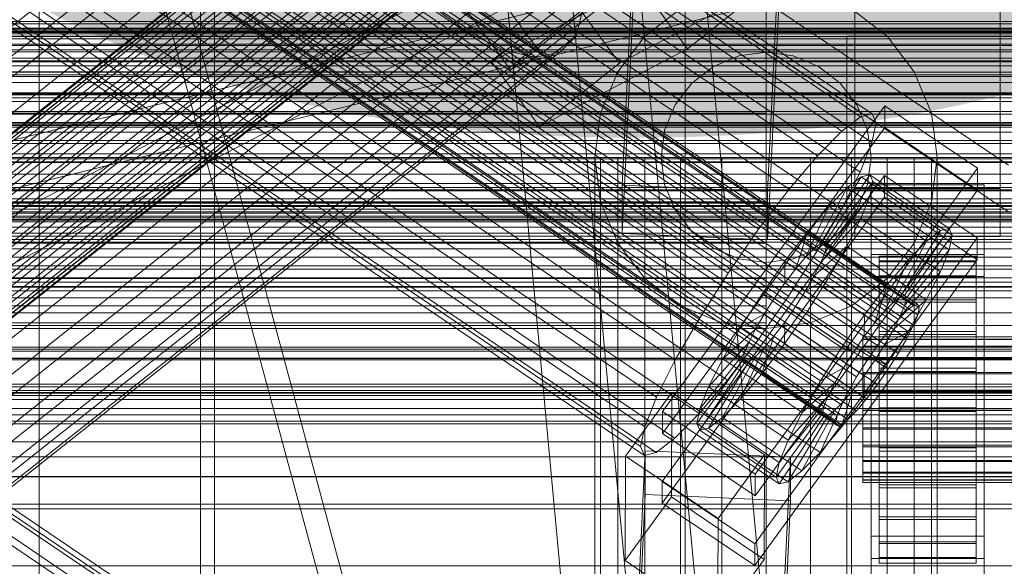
# Model space of a CAD drawing. Header units: millimetres. Extents: x -4738 to 65662, y -68080 to 6847.
# Tile 321 of 656: x -252 to -130, y -33501 to -33433. Entities that reach past the tile are written whole.
import ezdxf

# ---------------------------------------------------------------- set-up
doc = ezdxf.new("R2010")
doc.units = ezdxf.units.MM
for name, color, linetype, lineweight in [('COTAS_O', 1, 'Continuous', 0), ('COTAS_P', 1, 'Continuous', 0), ('frontal_briquetadora', 7, 'Continuous', 0), ('frontal_C01', 7, 'Continuous', 0), ('frontal_C01-mix', 7, 'Continuous', 0), ('frontal_C02', 7, 'Continuous', 0), ('frontal_C03', 7, 'Continuous', 0), ('frontal_C10', 7, 'Continuous', 0), ('frontal_dosificador', 7, 'Continuous', 0), ('frontal_mezcladora', 7, 'Continuous', 0), ('frontal_secador', 7, 'Continuous', 0)]:
    doc.layers.add(name, color=color, linetype=linetype, lineweight=lineweight)
doc.dimstyles.new('R19_100', dxfattribs={"dimtxt": 250, "dimasz": 150, "dimexe": 150, "dimexo": 80, "dimgap": 100, "dimtad": 1, "dimtih": 1, "dimtoh": 1, "dimdsep": 46, "dimcen": 0.09, "dimadec": 0, "dimazin": 0, "dimtfac": 1, "dimtdec": 4, "dimtofl": 0, "dimtmove": 0, "dimatfit": 3, "dimfxl": 1, "dimtolj": 1, "dimtzin": 0, "dimarcsym": 0})

# ---------------------------------------------------------------- blocks, each defined once
blk = doc.blocks.new('DIM_R30_48')
at = {"layer": 'COTAS_O'}
for p, q in [((-1725, -33700), (-1575, -33655)), ((1725, -33700), (1575, -33655)), ((-1725, -34400), (-1725, -33700)), ((-1725, -33700), (1725, -33700)), ((-1725, -33700), (-1575, -33745)), ((1725, -33700), (1575, -33745)), ((1725, -34400), (1725, -33700))]:
    blk.add_line(p, q, dxfattribs=at)
blk.add_text('3450 O', height=250, dxfattribs=at).set_placement((0, -33600))
blk = doc.blocks.new('DIM_R30_49')
at = {"layer": 'COTAS_P'}
for p, q in [((-150, -32300), (550, -32300)), ((550, -32300), (505, -32450)), ((550, -34900), (550, -32300)), ((550, -32300), (595, -32450)), ((550, -34900), (505, -34750)), ((550, -34900), (595, -34750)), ((-150, -34900), (550, -34900))]:
    blk.add_line(p, q, dxfattribs=at)
blk.add_text('2600 P', height=250, rotation=90, dxfattribs=at).set_placement((450, -33600))
blk = doc.blocks.new('DIM_R30_51')
at = {"layer": 'COTAS_O'}
for p, q in [((-650, -33700), (50, -33700)), ((50, -33700), (5, -33850)), ((50, -34900), (50, -33700)), ((50, -33700), (95, -33850)), ((50, -34900), (5, -34750)), ((50, -34900), (95, -34750)), ((-650, -34900), (50, -34900))]:
    blk.add_line(p, q, dxfattribs=at)
blk.add_text('1200 O', height=250, rotation=90, dxfattribs=at).set_placement((-50, -34300))

msp = doc.modelspace()

# ---------------------------------------------------------------- linework, layer by layer
at = {"layer": 'frontal_briquetadora'}
for p, q in [((-170, -33670), (-305, -33170)), ((-167, -33670), (-302, -33170))]:
    msp.add_line(p, q, dxfattribs=at)
at = {"layer": 'frontal_C01'}
for p, q in [((-332.629, -33320.649), (-148.32, -33444.983)), ((-331.181, -33320.299), (-146.872, -33444.634)), ((-330.692, -33321.389), (-146.383, -33445.724)), ((-334.938, -33322.414), (-150.629, -33446.748)), ((-355.53, -33324.113), (-141.731, -33468.342)), ((-355.017, -33323.99), (-141.218, -33468.218)), ((-354.844, -33324.376), (-141.045, -33468.604)), ((-331.197, -33323.844), (-146.887, -33448.179)), ((-357.415, -33325.823), (-143.617, -33470.052)), ((-356.348, -33324.739), (-142.549, -33468.967)), ((-355.022, -33325.246), (-141.224, -33469.474)), ((-337.95, -33325.474), (-153.641, -33449.809)), ((-355.541, -33326.54), (-141.742, -33470.768)), ((-358.659, -33327.293), (-144.861, -33471.521)), ((-356.363, -33328.171), (-142.565, -33472.399)), ((-332.659, -33327.497), (-148.35, -33451.832)), ((-146.196, -33473.275), (-359.995, -33329.047)), ((-357.434, -33330.026), (-143.635, -33474.254)), ((-341.461, -33329.621), (-157.152, -33453.956)), ((-361.332, -33330.967), (-147.533, -33475.195)), ((-358.68, -33331.98), (-144.881, -33476.209)), ((-362.578, -33332.921), (-148.779, -33477.149)), ((-334.981, -33332.099), (-150.672, -33456.433)), ((-360.017, -33333.9), (-146.218, -33478.128)), ((-363.648, -33334.777), (-149.85, -33479.005)), ((-361.352, -33335.654), (-147.554, -33479.883)), ((-160.922, -33458.907), (-345.231, -33334.572)), ((-364.471, -33336.407), (-150.672, -33480.635)), ((-364.989, -33337.701), (-151.191, -33481.93)), ((-362.596, -33337.124), (-148.798, -33481.352)), ((-338.003, -33337.335), (-153.694, -33461.67)), ((-365.168, -33338.571), (-151.369, -33482.8)), ((-364.995, -33338.957), (-151.196, -33483.186)), ((-364.482, -33338.834), (-150.683, -33483.062)), ((-363.664, -33338.208), (-149.865, -33482.436)), ((-349.002, -33339.99), (-164.693, -33464.325)), ((-341.52, -33342.851), (-157.211, -33467.185)), ((-352.519, -33345.505), (-168.21, -33469.84)), ((-345.291, -33348.269), (-160.982, -33472.603)), ((-355.541, -33350.742), (-171.232, -33475.077)), ((-349.061, -33353.22), (-164.752, -33477.554)), ((-357.863, -33355.344), (-173.554, -33479.679)), ((-352.572, -33357.367), (-168.263, -33481.701)), ((-359.326, -33358.997), (-175.016, -33483.331)), ((-355.584, -33360.427), (-171.275, -33484.762)), ((-359.83, -33361.452), (-175.521, -33485.786)), ((-357.893, -33362.192), (-173.584, -33486.527)), ((-359.341, -33362.542), (-175.032, -33486.876)), ((-250, -33373.251), (-250, -35948.844)), ((-250, -35953.656), (-250, -33378.064)), ((-130, -33450.981), (-228.298, -33384.669)), ((-228.298, -33384.669), (-228.298, -33505.257)), ((-228.298, -33511.037), (-228.298, -33390.45)), ((-228.298, -33390.45), (-130, -33456.762)), ((425, -33434.504), (-425, -33434.504)), ((-332.629, -33441.236), (-148.32, -33565.571)), ((-331.181, -33440.887), (-146.872, -33565.222)), ((-330.692, -33441.977), (-146.383, -33566.311)), ((-334.938, -33443.001), (-150.629, -33567.336)), ((-172.809, -33481.467), (-145.277, -33443.612)), ((-145.289, -33446.309), (-145.277, -33443.612)), ((-145.277, -33443.612), (-133.809, -33451.349)), ((-331.197, -33444.432), (-146.887, -33568.766)), ((-150.629, -33446.748), (-148.32, -33444.983)), ((-148.32, -33444.983), (-146.872, -33444.634)), ((-146.872, -33444.634), (-146.383, -33445.724)), ((-425, -33446.06), (425, -33446.06)), ((-145.289, -33446.309), (-172.821, -33484.163)), ((-146.383, -33445.724), (-146.887, -33448.179)), ((-133.821, -33454.045), (-145.289, -33446.309)), ((-153.641, -33449.809), (-150.629, -33446.748)), ((-146.887, -33448.179), (-148.35, -33451.832)), ((-157.152, -33453.956), (-153.641, -33449.809)), ((-133.809, -33451.349), (-161.341, -33489.203)), ((-133.809, -33451.349), (-133.821, -33454.045)), ((-172.847, -33490.094), (-145.315, -33452.24)), ((-153.199, -33460.605), (-148.226, -33452.428)), ((-152.686, -33460.482), (-147.143, -33452.166)), ((-148.35, -33451.832), (-150.672, -33456.433)), ((-148.226, -33452.428), (-149.953, -33453.748)), ((-147.143, -33452.166), (-148.226, -33452.428)), ((-148.226, -33452.428), (-138.396, -33459.059)), ((-147.143, -33452.166), (-137.313, -33458.797)), ((-146.777, -33452.981), (-147.143, -33452.166)), ((-145.327, -33454.936), (-145.315, -33452.24)), ((-145.315, -33452.24), (-133.847, -33459.976)), ((-154.017, -33461.231), (-149.953, -33453.748)), ((-152.513, -33460.868), (-146.777, -33452.981)), ((-149.953, -33453.748), (-152.207, -33456.037)), ((-149.953, -33453.748), (-140.123, -33460.379)), ((-147.155, -33454.818), (-146.777, -33452.981)), ((-147, -33456.107), (-147, -33453.411)), ((-147, -33453.411), (-133, -33453.411)), ((-147, -33499.633), (-147, -33453.411)), ((-146.777, -33452.981), (-136.948, -33459.613)), ((-133, -33453.411), (-133, -33456.107)), ((-133, -33453.411), (-133, -33499.633)), ((-145.327, -33454.936), (-172.859, -33492.791)), ((-161.353, -33491.899), (-133.821, -33454.045)), ((-160.922, -33458.907), (-157.152, -33453.956)), ((-152.692, -33461.738), (-147.155, -33454.818)), ((-148.249, -33457.55), (-147.155, -33454.818)), ((-147.155, -33454.818), (-137.325, -33461.449)), ((-133.859, -33462.673), (-145.327, -33454.936)), ((-155.085, -33462.315), (-152.207, -33456.037)), ((-152.207, -33456.037), (-154.833, -33459.139)), ((-152.207, -33456.037), (-142.377, -33462.668)), ((-133, -33456.107), (-147, -33456.107)), ((-147, -33456.107), (-147, -33502.329)), ((-133, -33502.329), (-133, -33456.107)), ((-150.672, -33456.433), (-153.694, -33461.67)), ((-153.21, -33463.032), (-148.249, -33457.55)), ((-149.985, -33460.992), (-148.249, -33457.55)), ((-148.249, -33457.55), (-138.419, -33464.181)), ((-137.313, -33458.797), (-142.856, -33467.113)), ((-138.396, -33459.059), (-137.313, -33458.797)), ((-137.313, -33458.797), (-136.948, -33459.613)), ((-164.693, -33464.325), (-160.922, -33458.907)), ((-133.847, -33459.976), (-161.379, -33497.831)), ((-154.833, -33459.139), (-157.653, -33462.843)), ((-156.329, -33463.785), (-154.833, -33459.139)), ((-154.833, -33459.139), (-145.003, -33465.77)), ((-138.396, -33459.059), (-143.369, -33467.237)), ((-136.948, -33459.613), (-142.683, -33467.499)), ((-140.123, -33460.379), (-138.396, -33459.059)), ((-136.948, -33459.613), (-137.325, -33461.449)), ((-133.847, -33459.976), (-133.859, -33462.673)), ((-155.085, -33462.315), (-154.017, -33461.231)), ((-154.033, -33464.662), (-149.985, -33460.992)), ((-154.017, -33461.231), (-153.199, -33460.605)), ((-144.188, -33467.862), (-154.017, -33461.231)), ((-153.199, -33460.605), (-152.686, -33460.482)), ((-143.369, -33467.237), (-153.199, -33460.605)), ((-152.513, -33460.868), (-152.692, -33461.738)), ((-142.856, -33467.113), (-152.686, -33460.482)), ((-152.686, -33460.482), (-152.513, -33460.868)), ((-142.683, -33467.499), (-152.513, -33460.868)), ((-152.246, -33464.91), (-149.985, -33460.992)), ((-149.985, -33460.992), (-140.156, -33467.624)), ((-140.123, -33460.379), (-144.188, -33467.862)), ((-142.377, -33462.668), (-140.123, -33460.379)), ((-153.694, -33461.67), (-157.211, -33467.185)), ((-156.329, -33463.785), (-155.085, -33462.315)), ((-145.255, -33468.946), (-155.085, -33462.315)), ((-152.692, -33461.738), (-153.21, -33463.032)), ((-142.862, -33468.369), (-152.692, -33461.738)), ((-147, -33464.735), (-147, -33462.038)), ((-147, -33462.038), (-133, -33462.038)), ((-147, -33508.261), (-147, -33462.038)), ((-146, -33472.222), (-146, -33462.222)), ((-146, -33462.222), (-146, -33462.814)), ((-146, -33462.222), (-134, -33462.222)), ((-146, -33462.925), (-146, -33462.222)), ((-137.325, -33461.449), (-142.862, -33468.369)), ((-137.325, -33461.449), (-138.419, -33464.181)), ((-134, -33462.814), (-134, -33462.222)), ((-134, -33462.222), (-134, -33472.222)), ((-134, -33462.222), (-134, -33462.925)), ((-133, -33462.038), (-133, -33464.735)), ((-133, -33462.038), (-133, -33508.261)), ((-161.391, -33500.527), (-133.859, -33462.673)), ((-157.653, -33462.843), (-160.474, -33466.895)), ((-157.653, -33462.843), (-157.665, -33465.539)), ((-147.823, -33469.474), (-157.653, -33462.843)), ((-153.21, -33463.032), (-154.033, -33464.662)), ((-143.38, -33469.663), (-153.21, -33463.032)), ((-146, -33472.502), (-146, -33462.814)), ((-146, -33462.814), (-146, -33464.661)), ((-146, -33462.814), (-134, -33462.814)), ((-146, -33472.554), (-146, -33462.925)), ((-146, -33462.925), (-134, -33462.925)), ((-146, -33464.874), (-146, -33462.925)), ((-142.377, -33462.668), (-145.255, -33468.946)), ((-145.003, -33465.77), (-142.377, -33462.668)), ((-134, -33464.661), (-134, -33462.814)), ((-134, -33462.814), (-134, -33472.502)), ((-134, -33462.925), (-134, -33472.554)), ((-134, -33462.925), (-134, -33464.874)), ((-168.21, -33469.84), (-164.693, -33464.325)), ((-157.665, -33465.539), (-156.329, -33463.785)), ((-146.499, -33470.416), (-156.329, -33463.785)), ((-154.033, -33464.662), (-155.103, -33466.518)), ((-155.103, -33466.518), (-152.246, -33464.91)), ((-154.877, -33469.035), (-152.246, -33464.91)), ((-144.203, -33471.294), (-154.033, -33464.662)), ((-152.246, -33464.91), (-142.416, -33471.541)), ((-133, -33464.735), (-147, -33464.735)), ((-147, -33464.735), (-147, -33510.957)), ((-146, -33473.377), (-146, -33464.661)), ((-146, -33464.661), (-146, -33467.636)), ((-146, -33464.661), (-134, -33464.661)), ((-146, -33473.478), (-146, -33464.874)), ((-146, -33464.874), (-134, -33464.874)), ((-146, -33467.937), (-146, -33464.874)), ((-138.419, -33464.181), (-143.38, -33469.663)), ((-138.419, -33464.181), (-140.156, -33467.624)), ((-134, -33467.636), (-134, -33464.661)), ((-134, -33464.661), (-134, -33473.377)), ((-134, -33464.874), (-134, -33473.478)), ((-134, -33464.874), (-134, -33467.937)), ((-133, -33510.957), (-133, -33464.735)), ((-159.001, -33467.459), (-157.665, -33465.539)), ((-157.665, -33465.539), (-147.835, -33472.17)), ((-147.823, -33469.474), (-145.003, -33465.77)), ((-145.003, -33465.77), (-146.499, -33470.416)), ((-160.474, -33466.895), (-163.105, -33471.021)), ((-157.211, -33467.185), (-160.982, -33472.603)), ((-159.001, -33467.459), (-160.474, -33466.895)), ((-160.474, -33466.895), (-150.644, -33473.527)), ((-155.103, -33466.518), (-156.35, -33468.472)), ((-145.274, -33473.149), (-155.103, -33466.518)), ((-143.369, -33467.237), (-144.188, -33467.862)), ((-142.856, -33467.113), (-143.369, -33467.237)), ((-142.683, -33467.499), (-142.856, -33467.113)), ((-160.247, -33469.413), (-159.001, -33467.459)), ((-149.171, -33474.09), (-159.001, -33467.459)), ((-156.35, -33468.472), (-157.686, -33470.392)), ((-156.35, -33468.472), (-154.877, -33469.035)), ((-146.52, -33475.103), (-156.35, -33468.472)), ((-146, -33474.786), (-146, -33467.636)), ((-146, -33467.636), (-146, -33471.537)), ((-146, -33467.636), (-134, -33467.636)), ((-146, -33474.929), (-146, -33467.937)), ((-146, -33467.937), (-134, -33467.937)), ((-146, -33471.906), (-146, -33467.937)), ((-144.188, -33467.862), (-145.255, -33468.946)), ((-140.156, -33467.624), (-144.203, -33471.294)), ((-143.38, -33469.663), (-142.862, -33468.369)), ((-142.862, -33468.369), (-142.683, -33467.499)), ((-142.549, -33468.967), (-141.731, -33468.342)), ((-140.156, -33467.624), (-142.416, -33471.541)), ((-141.731, -33468.342), (-141.218, -33468.218)), ((-141.218, -33468.218), (-141.045, -33468.604)), ((-134, -33471.537), (-134, -33467.636)), ((-134, -33467.636), (-134, -33474.786)), ((-134, -33467.937), (-134, -33474.929)), ((-134, -33467.937), (-134, -33471.906)), ((-160.247, -33469.413), (-163.105, -33471.021)), ((-161.318, -33471.268), (-160.247, -33469.413)), ((-150.417, -33476.044), (-160.247, -33469.413)), ((-157.698, -33473.088), (-154.877, -33469.035)), ((-154.877, -33469.035), (-145.047, -33475.667)), ((-150.644, -33473.527), (-147.823, -33469.474)), ((-147.835, -33472.17), (-147.823, -33469.474)), ((-145.255, -33468.946), (-146.499, -33470.416)), ((-144.203, -33471.294), (-143.38, -33469.663)), ((-143.617, -33470.052), (-142.549, -33468.967)), ((-141.224, -33469.474), (-141.742, -33470.768)), ((-141.045, -33468.604), (-141.224, -33469.474)), ((-171.232, -33475.077), (-168.21, -33469.84)), ((-157.686, -33470.392), (-159.022, -33472.146)), ((-157.686, -33470.392), (-157.698, -33473.088)), ((-147.856, -33477.023), (-157.686, -33470.392)), ((-146.499, -33470.416), (-147.835, -33472.17)), ((-144.861, -33471.521), (-143.617, -33470.052)), ((-141.742, -33470.768), (-142.565, -33472.399)), ((-163.105, -33471.021), (-165.365, -33474.938)), ((-161.318, -33471.268), (-165.365, -33474.938)), ((-163.105, -33471.021), (-153.275, -33477.652)), ((-162.14, -33472.899), (-161.318, -33471.268)), ((-151.488, -33477.9), (-161.318, -33471.268)), ((-159.022, -33472.146), (-160.518, -33476.792)), ((-159.022, -33472.146), (-160.266, -33473.616)), ((-149.192, -33478.778), (-159.022, -33472.146)), ((-147.835, -33472.17), (-149.171, -33474.09)), ((-148, -33472.554), (-148, -33472.222)), ((-148, -33472.222), (-148, -33472.502)), ((-148, -33472.222), (148, -33472.222)), ((-146.196, -33473.275), (-144.861, -33471.521)), ((-146, -33476.634), (-146, -33471.537)), ((-146, -33471.537), (-146, -33476.098)), ((-146, -33471.537), (-134, -33471.537)), ((-146, -33476.808), (-146, -33471.906)), ((-146, -33471.906), (-134, -33471.906)), ((-146, -33476.509), (-146, -33471.906)), ((-146, -33472.502), (-146, -33472.222)), ((-134, -33472.222), (-146, -33472.222)), ((-146, -33472.222), (-146, -33472.554)), ((-145.274, -33473.149), (-144.203, -33471.294)), ((-142.416, -33471.541), (-145.274, -33473.149)), ((-142.416, -33471.541), (-145.047, -33475.667)), ((-134, -33476.098), (-134, -33471.537)), ((-134, -33471.537), (-134, -33476.634)), ((-134, -33471.906), (-134, -33476.808)), ((-134, -33471.906), (-134, -33476.509)), ((-134, -33472.222), (-134, -33472.502)), ((-134, -33472.554), (-134, -33472.222)), ((-162.14, -33472.899), (-167.102, -33478.381)), ((-160.982, -33472.603), (-164.752, -33477.554)), ((-162.659, -33474.193), (-162.14, -33472.899)), ((-152.311, -33479.53), (-162.14, -33472.899)), ((-160.518, -33476.792), (-157.698, -33473.088)), ((-157.698, -33473.088), (-147.868, -33479.719)), ((-148, -33472.502), (-148, -33473.377)), ((-148, -33472.502), (148, -33472.502)), ((-148, -33473.478), (-148, -33472.554)), ((-148, -33472.554), (148, -33472.554)), ((-148, -33473.377), (-148, -33474.786)), ((-148, -33473.377), (148, -33473.377)), ((-147.533, -33475.195), (-146.196, -33473.275)), ((-146.52, -33475.103), (-145.274, -33473.149)), ((-146, -33473.377), (-146, -33472.502)), ((-134, -33472.502), (-146, -33472.502)), ((-134, -33472.554), (-146, -33472.554)), ((-146, -33472.554), (-146, -33473.478)), ((-146, -33474.786), (-146, -33473.377)), ((-134, -33473.377), (-146, -33473.377)), ((-142.565, -33472.399), (-143.635, -33474.254)), ((-134, -33472.502), (-134, -33473.377)), ((-134, -33473.478), (-134, -33472.554)), ((-134, -33473.377), (-134, -33474.786)), ((-162.659, -33474.193), (-168.196, -33481.113)), ((-160.266, -33473.616), (-163.144, -33479.894)), ((-162.837, -33475.063), (-162.659, -33474.193)), ((-152.829, -33480.824), (-162.659, -33474.193)), ((-160.266, -33473.616), (-161.333, -33474.7)), ((-150.436, -33480.247), (-160.266, -33473.616)), ((-153.275, -33477.652), (-150.644, -33473.527)), ((-150.644, -33473.527), (-149.171, -33474.09)), ((-149.171, -33474.09), (-150.417, -33476.044)), ((-148, -33474.929), (-148, -33473.478)), ((-148, -33473.478), (148, -33473.478)), ((-134, -33473.478), (-146, -33473.478)), ((-146, -33473.478), (-146, -33474.929)), ((-143.635, -33474.254), (-144.881, -33476.209)), ((-134, -33474.929), (-134, -33473.478)), ((-173.554, -33479.679), (-171.232, -33475.077)), ((-162.837, -33475.063), (-168.573, -33482.949)), ((-162.664, -33475.449), (-168.208, -33483.765)), ((-162.151, -33475.326), (-167.125, -33483.503)), ((-165.365, -33474.938), (-167.102, -33478.381)), ((-161.333, -33474.7), (-165.397, -33482.183)), ((-165.365, -33474.938), (-155.535, -33481.57)), ((-162.664, -33475.449), (-162.837, -33475.063)), ((-153.008, -33481.694), (-162.837, -33475.063)), ((-162.151, -33475.326), (-162.664, -33475.449)), ((-152.835, -33482.081), (-162.664, -33475.449)), ((-161.333, -33474.7), (-162.151, -33475.326)), ((-152.321, -33481.957), (-162.151, -33475.326)), ((-151.503, -33481.331), (-161.333, -33474.7)), ((-148.779, -33477.149), (-147.533, -33475.195)), ((-148, -33474.786), (-148, -33476.634)), ((-148, -33474.786), (148, -33474.786)), ((-148, -33476.808), (-148, -33474.929)), ((-148, -33474.929), (148, -33474.929)), ((-145.047, -33475.667), (-147.868, -33479.719)), ((-147.856, -33477.023), (-146.52, -33475.103)), ((-145.047, -33475.667), (-146.52, -33475.103)), ((-146, -33476.634), (-146, -33474.786)), ((-134, -33474.786), (-146, -33474.786)), ((-134, -33474.929), (-146, -33474.929)), ((-146, -33474.929), (-146, -33476.808)), ((-134, -33474.786), (-134, -33476.634)), ((-134, -33476.808), (-134, -33474.929)), ((-163.144, -33479.894), (-160.518, -33476.792)), ((-160.518, -33476.792), (-150.688, -33483.423)), ((-153.275, -33477.652), (-150.417, -33476.044)), ((-150.417, -33476.044), (-151.488, -33477.9)), ((-149.192, -33478.778), (-147.856, -33477.023)), ((-148, -33476.634), (-148, -33478.794)), ((-148, -33476.634), (148, -33476.634)), ((-148, -33478.989), (-148, -33476.808)), ((-148, -33476.808), (148, -33476.808)), ((-147.868, -33479.719), (-147.856, -33477.023)), ((-144.881, -33476.209), (-146.218, -33478.128)), ((-146, -33476.098), (-146, -33478.794)), ((-134, -33476.098), (-146, -33476.098)), ((-146, -33476.098), (-146, -33481.008)), ((-146, -33478.989), (-146, -33476.509)), ((-146, -33476.509), (-134, -33476.509)), ((-146, -33481.434), (-146, -33476.509)), ((-146, -33478.794), (-146, -33476.634)), ((-134, -33476.634), (-146, -33476.634)), ((-134, -33476.808), (-146, -33476.808)), ((-146, -33476.808), (-146, -33478.989)), ((-134, -33478.794), (-134, -33476.098)), ((-134, -33481.008), (-134, -33476.098)), ((-134, -33476.509), (-134, -33478.989)), ((-134, -33476.509), (-134, -33481.434)), ((-134, -33476.634), (-134, -33478.794)), ((-134, -33478.989), (-134, -33476.808)), ((-164.752, -33477.554), (-168.263, -33481.701)), ((-155.535, -33481.57), (-153.275, -33477.652)), ((-155.535, -33481.57), (-151.488, -33477.9)), ((-151.488, -33477.9), (-152.311, -33479.53)), ((-149.85, -33479.005), (-148.779, -33477.149)), ((-146.218, -33478.128), (-147.554, -33479.883)), ((-177.394, -33486.967), (-171.658, -33479.081)), ((-171.715, -33492.022), (-171.658, -33479.081)), ((-171.658, -33479.081), (-160.19, -33486.817)), ((-167.102, -33478.381), (-168.196, -33481.113)), ((-167.102, -33478.381), (-157.272, -33485.012)), ((-157.272, -33485.012), (-152.311, -33479.53)), ((-152.311, -33479.53), (-152.829, -33480.824)), ((-150.688, -33483.423), (-149.192, -33478.778)), ((-150.672, -33480.635), (-149.85, -33479.005)), ((-150.436, -33480.247), (-149.192, -33478.778)), ((-148, -33478.794), (-148, -33481.12)), ((148, -33478.794), (-148, -33478.794)), ((-148, -33481.322), (-148, -33478.989)), ((-148, -33478.989), (148, -33478.989)), ((-146, -33478.794), (-134, -33478.794)), ((-146, -33481.12), (-146, -33478.794)), ((-134, -33478.989), (-146, -33478.989)), ((-146, -33478.989), (-146, -33481.322)), ((-134, -33478.794), (-134, -33481.12)), ((-134, -33481.322), (-134, -33478.989)), ((-175.016, -33483.331), (-173.554, -33479.679)), ((-165.397, -33482.183), (-163.144, -33479.894)), ((-163.144, -33479.894), (-153.314, -33486.525)), ((-153.314, -33486.525), (-150.436, -33480.247)), ((-151.503, -33481.331), (-150.436, -33480.247)), ((-151.191, -33481.93), (-150.672, -33480.635)), ((-147.868, -33479.719), (-150.688, -33483.423)), ((-147.554, -33479.883), (-148.798, -33481.352)), ((-172.809, -33481.467), (-172.821, -33484.163)), ((-161.341, -33489.203), (-172.809, -33481.467)), ((-168.263, -33481.701), (-171.275, -33484.762)), ((-168.196, -33481.113), (-168.573, -33482.949)), ((-168.196, -33481.113), (-158.366, -33487.744)), ((-158.743, -33489.581), (-153.008, -33481.694)), ((-158.366, -33487.744), (-152.829, -33480.824)), ((-157.295, -33490.135), (-152.321, -33481.957)), ((-157.272, -33485.012), (-155.535, -33481.57)), ((-155.567, -33488.814), (-151.503, -33481.331)), ((-152.829, -33480.824), (-153.008, -33481.694)), ((-153.008, -33481.694), (-152.835, -33482.081)), ((-152.835, -33482.081), (-152.321, -33481.957)), ((-152.321, -33481.957), (-151.503, -33481.331)), ((-151.369, -33482.8), (-151.191, -33481.93)), ((-148.798, -33481.352), (-149.865, -33482.436)), ((-148, -33481.12), (-148, -33483.453)), ((-148, -33481.12), (148, -33481.12)), ((-148, -33483.647), (-148, -33481.322)), ((-148, -33481.322), (148, -33481.322)), ((-146, -33481.12), (-146, -33481.008)), ((-146, -33481.008), (-146, -33485.933)), ((-146, -33481.008), (-134, -33481.008)), ((-146, -33483.453), (-146, -33481.12)), ((-134, -33481.12), (-146, -33481.12)), ((-146, -33481.322), (-146, -33481.434)), ((-134, -33481.322), (-146, -33481.322)), ((-146, -33481.322), (-146, -33483.647)), ((-146, -33481.434), (-134, -33481.434)), ((-146, -33486.344), (-146, -33481.434)), ((-134, -33485.933), (-134, -33481.008)), ((-134, -33481.008), (-134, -33481.12)), ((-134, -33481.12), (-134, -33483.453)), ((-134, -33481.434), (-134, -33481.322)), ((-134, -33483.647), (-134, -33481.322)), ((-134, -33481.434), (-134, -33486.344)), ((-168.573, -33482.949), (-168.208, -33483.765)), ((-168.573, -33482.949), (-158.743, -33489.581)), ((-167.125, -33483.503), (-165.397, -33482.183)), ((-165.397, -33482.183), (-155.567, -33488.814)), ((-158.378, -33490.396), (-152.835, -33482.081)), ((-151.196, -33483.186), (-151.369, -33482.8)), ((-150.683, -33483.062), (-151.196, -33483.186)), ((-149.865, -33482.436), (-150.683, -33483.062)), ((-175.521, -33485.786), (-175.016, -33483.331)), ((-172.821, -33484.163), (-161.353, -33491.899)), ((-168.208, -33483.765), (-167.125, -33483.503)), ((-168.208, -33483.765), (-158.378, -33490.396)), ((-167.125, -33483.503), (-157.295, -33490.135)), ((-150.688, -33483.423), (-153.314, -33486.525)), ((-148, -33483.453), (-148, -33485.633)), ((-148, -33483.453), (148, -33483.453)), ((-148, -33485.808), (-148, -33483.647)), ((-148, -33483.647), (148, -33483.647)), ((-146, -33485.633), (-146, -33483.453)), ((-146, -33483.453), (-146, -33485.933)), ((-134, -33483.453), (-146, -33483.453)), ((-146, -33483.647), (-146, -33486.344)), ((-134, -33483.647), (-146, -33483.647)), ((-146, -33483.647), (-146, -33485.808)), ((-134, -33485.933), (-134, -33483.453)), ((-134, -33483.453), (-134, -33485.633)), ((-134, -33486.344), (-134, -33483.647)), ((-134, -33485.808), (-134, -33483.647)), ((-171.275, -33484.762), (-173.584, -33486.527)), ((-158.366, -33487.744), (-157.272, -33485.012)), ((-148, -33485.633), (-148, -33487.513)), ((-148, -33485.633), (148, -33485.633)), ((-146, -33487.513), (-146, -33485.633)), ((-146, -33485.633), (-146, -33490.536)), ((-134, -33485.633), (-146, -33485.633)), ((-134, -33490.536), (-134, -33485.633)), ((-134, -33485.633), (-134, -33487.513)), ((-177.811, -33546.112), (-174.943, -33486.323)), ((-175.032, -33486.876), (-175.521, -33485.786)), ((-173.584, -33486.527), (-175.032, -33486.876)), ((-174.943, -33491.716), (-174.943, -33486.323)), ((-174.943, -33486.323), (-156.962, -33487.123)), ((-160.19, -33486.817), (-165.926, -33494.703)), ((-160.19, -33486.817), (-160.247, -33499.759)), ((-153.314, -33486.525), (-155.567, -33488.814)), ((-148, -33487.656), (-148, -33485.808)), ((-148, -33485.808), (148, -33485.808)), ((-146, -33485.808), (-146, -33490.905)), ((-134, -33485.808), (-146, -33485.808)), ((-146, -33485.808), (-146, -33487.656)), ((-146, -33485.933), (-146, -33490.536)), ((-146, -33485.933), (-134, -33485.933)), ((-146, -33486.344), (-134, -33486.344)), ((-146, -33490.905), (-146, -33486.344)), ((-134, -33490.905), (-134, -33485.808)), ((-134, -33487.656), (-134, -33485.808)), ((-134, -33490.536), (-134, -33485.933)), ((-134, -33486.344), (-134, -33490.905)), ((-177.394, -33486.967), (-177.451, -33499.909)), ((-165.926, -33494.703), (-177.394, -33486.967)), ((-156.962, -33487.123), (-159.83, -33546.911)), ((-158.743, -33489.581), (-158.366, -33487.744)), ((-156.962, -33487.123), (-156.962, -33492.516)), ((-148, -33487.513), (-148, -33488.964)), ((-148, -33487.513), (148, -33487.513)), ((-148, -33489.065), (-148, -33487.656)), ((-148, -33487.656), (148, -33487.656)), ((-146, -33488.964), (-146, -33487.513)), ((-146, -33487.513), (-146, -33494.505)), ((-134, -33487.513), (-146, -33487.513)), ((-146, -33487.656), (-146, -33494.806)), ((-134, -33487.656), (-146, -33487.656)), ((-146, -33487.656), (-146, -33489.065)), ((-134, -33494.505), (-134, -33487.513)), ((-134, -33487.513), (-134, -33488.964)), ((-134, -33494.806), (-134, -33487.656)), ((-134, -33489.065), (-134, -33487.656)), ((-161.353, -33491.899), (-161.341, -33489.203)), ((-155.567, -33488.814), (-157.295, -33490.135)), ((-148, -33488.964), (-148, -33489.888)), ((-148, -33488.964), (148, -33488.964)), ((-148, -33489.94), (-148, -33489.065)), ((-148, -33489.065), (148, -33489.065)), ((-146, -33489.888), (-146, -33488.964)), ((-146, -33488.964), (-146, -33497.568)), ((-134, -33488.964), (-146, -33488.964)), ((-146, -33489.065), (-146, -33497.781)), ((-134, -33489.065), (-146, -33489.065)), ((-146, -33489.065), (-146, -33489.94)), ((-134, -33497.568), (-134, -33488.964)), ((-134, -33488.964), (-134, -33489.888)), ((-134, -33497.781), (-134, -33489.065)), ((-134, -33489.94), (-134, -33489.065)), ((-172.847, -33490.094), (-172.859, -33492.791)), ((-161.379, -33497.831), (-172.847, -33490.094)), ((-158.378, -33490.396), (-158.743, -33489.581)), ((-157.295, -33490.135), (-158.378, -33490.396)), ((-148, -33489.888), (-148, -33490.22)), ((-148, -33489.888), (148, -33489.888)), ((-148, -33490.22), (-148, -33489.94)), ((-148, -33489.94), (148, -33489.94)), ((-148, -33490.22), (148, -33490.22)), ((-146, -33490.22), (-146, -33489.888)), ((-146, -33489.888), (-146, -33499.517)), ((-134, -33489.888), (-146, -33489.888)), ((-146, -33489.94), (-146, -33499.627)), ((-134, -33489.94), (-146, -33489.94)), ((-146, -33489.94), (-146, -33490.22)), ((-146, -33490.22), (-146, -33500.22)), ((-134, -33490.22), (-146, -33490.22)), ((-134, -33499.517), (-134, -33489.888)), ((-134, -33489.888), (-134, -33490.22)), ((-134, -33499.627), (-134, -33489.94)), ((-134, -33490.22), (-134, -33489.94)), ((-134, -33500.22), (-134, -33490.22)), ((-177.811, -33551.505), (-174.943, -33491.716)), ((-156.962, -33492.516), (-174.943, -33491.716)), ((-146, -33490.536), (-146, -33494.505)), ((-146, -33490.536), (-134, -33490.536)), ((-146, -33490.905), (-134, -33490.905)), ((-146, -33494.806), (-146, -33490.905)), ((-134, -33494.505), (-134, -33490.536)), ((-134, -33490.905), (-134, -33494.806)), ((-171.715, -33492.022), (-177.451, -33499.909)), ((-172.859, -33492.791), (-161.391, -33500.527)), ((-160.247, -33499.759), (-171.715, -33492.022)), ((-159.83, -33552.305), (-156.962, -33492.516)), ((-165.983, -33507.645), (-165.926, -33494.703)), ((-146, -33494.505), (-146, -33497.568)), ((-146, -33494.505), (-134, -33494.505)), ((-146, -33494.806), (-134, -33494.806)), ((-146, -33497.781), (-146, -33494.806)), ((-134, -33497.568), (-134, -33494.505)), ((-134, -33494.806), (-134, -33497.781)), ((-147, -33509.84), (-147, -33496.898)), ((-147, -33496.898), (-133, -33496.898)), ((-147, -33506.528), (-147, -33496.898)), ((-146, -33497.568), (-146, -33499.517)), ((-146, -33497.568), (-134, -33497.568)), ((-146, -33497.781), (-134, -33497.781)), ((-146, -33499.627), (-146, -33497.781)), ((-134, -33499.517), (-134, -33497.568)), ((-134, -33497.781), (-134, -33499.627)), ((-133, -33496.898), (-133, -33509.84)), ((-133, -33496.898), (-133, -33506.528)), ((-161.391, -33500.527), (-161.379, -33497.831)), ((-177.451, -33499.909), (-165.983, -33507.645)), ((-165.983, -33507.645), (-160.247, -33499.759)), ((-133, -33499.633), (-147, -33499.633)), ((-147, -33499.633), (-147, -33502.329)), ((-146, -33499.517), (-146, -33500.22)), ((-146, -33499.517), (-134, -33499.517)), ((-146, -33499.627), (-134, -33499.627)), ((-146, -33500.22), (-146, -33499.627)), ((-146, -33500.22), (-134, -33500.22)), ((-134, -33500.22), (-134, -33499.517)), ((-134, -33499.627), (-134, -33500.22)), ((-133, -33502.329), (-133, -33499.633))]:
    msp.add_line(p, q, dxfattribs=at)
at = {"layer": 'frontal_C01-mix'}
for q in [(-150, -33700), (150, -33435)]:
    msp.add_line((-150, -33435), q, dxfattribs=at)
at = {"layer": 'frontal_C02'}
for p, q in [((-250, -32921.727), (-250, -35767.183)), ((-250, -35771.953), (-250, -32926.497)), ((-228.298, -33293.718), (-228.298, -33584.212)), ((-228.298, -33589.943), (-228.298, -33299.448)), ((-177.811, -33453.445), (-174.943, -33394.179)), ((-156.962, -33394.972), (-159.83, -33454.238)), ((-177.811, -33459.407), (-174.943, -33400.141)), ((-159.83, -33460.2), (-156.962, -33400.934)), ((-149, -33453.84), (-149, -33408.404)), ((-131, -33408.404), (-131, -33453.84)), ((-149, -33459.801), (-149, -33414.365)), ((-131, -33459.801), (-131, -33414.365)), ((-425, -33448.296), (425, -33448.296)), ((-159.83, -33454.238), (-177.811, -33453.445)), ((-177.811, -33453.445), (-177.811, -33459.407)), ((-131, -33453.84), (-149, -33453.84)), ((-149, -33453.84), (-149, -33459.801)), ((-131, -33459.801), (-131, -33453.84)), ((-159.83, -33460.2), (-159.83, -33454.238)), ((425, -33459.75), (-425, -33459.75)), ((-177.811, -33459.407), (-159.83, -33460.2)), ((-149, -33459.801), (-131, -33459.801)), ((430, -33462.372), (-430, -33462.372)), ((425, -33463.437), (-425, -33463.437)), ((430, -33467.372), (-430, -33467.372)), ((-425, -33474.891), (425, -33474.891))]:
    msp.add_line(p, q, dxfattribs=at)
at = {"layer": 'frontal_C03'}
for p, q in [((1250, -33433.169), (-1250, -33433.169)), ((1250, -33433.486), (-1250, -33433.486)), ((1250, -33434.28), (-1250, -33434.28)), ((1250, -33434.431), (-1250, -33434.431)), ((1250, -33434.725), (-1250, -33434.725)), ((-1250, -33435.044), (1250, -33435.044)), ((1250, -33436.167), (-1250, -33436.167)), ((1496, -33438.069), (-1496, -33438.069)), ((1250, -33436.931), (-1250, -33436.931)), ((1250, -33437.725), (-1250, -33437.725)), ((1250, -33438.041), (-1250, -33438.041)), ((1496, -33438.187), (-1496, -33438.187)), ((1496, -33439.453), (-1496, -33439.453)), ((1496, -33439.788), (-1496, -33439.788)), ((-1250, -33440.745), (1250, -33440.745)), ((1496, -33442.127), (-1496, -33442.127)), ((1496, -33442.629), (-1496, -33442.629)), ((1250, -33442.637), (-1250, -33442.637)), ((-1496, -33445.685), (1496, -33445.685)), ((1496, -33446.277), (-1496, -33446.277)), ((1496, -33449.585), (-1496, -33449.585)), ((1496, -33450.177), (-1496, -33450.177)), ((1496, -33453.234), (-1496, -33453.234)), ((1496, -33453.735), (-1496, -33453.735)), ((1250, -33453.225), (-1250, -33453.225)), ((1250, -33455.118), (-1250, -33455.118)), ((1496, -33456.075), (-1496, -33456.075)), ((1250, -33455.627), (-1250, -33455.627)), ((1250, -33455.943), (-1250, -33455.943)), ((1496, -33456.41), (-1496, -33456.41)), ((1250, -33456.737), (-1250, -33456.737)), ((-1250, -33457.501), (1250, -33457.501)), ((1496, -33457.676), (-1496, -33457.676)), ((1496, -33457.793), (-1496, -33457.793)), ((1250, -33458.624), (-1250, -33458.624)), ((1250, -33459.388), (-1250, -33459.388)), ((1250, -33460.182), (-1250, -33460.182)), ((1250, -33460.499), (-1250, -33460.499)), ((1250, -33464.899), (-1250, -33464.899)), ((1250, -33466.504), (-1250, -33466.504)), ((1250, -33473.99), (-1250, -33473.99)), ((1250, -33475.062), (-1250, -33475.062)), ((1250, -33478.084), (-1250, -33478.084)), ((1250, -33478.401), (-1250, -33478.401)), ((1250, -33479.114), (-1250, -33479.114)), ((1250, -33479.195), (-1250, -33479.195)), ((1250, -33479.49), (-1250, -33479.49)), ((-1250, -33479.959), (1250, -33479.959)), ((1250, -33481.082), (-1250, -33481.082)), ((1250, -33481.846), (-1250, -33481.846)), ((1250, -33482.64), (-1250, -33482.64)), ((1250, -33482.957), (-1250, -33482.957)), ((1250, -33500.542), (-1250, -33500.542))]:
    msp.add_line(p, q, dxfattribs=at)
at = {"layer": 'frontal_C10'}
for p, q in [((-389.873, -33528.042), (-119.796, -33387.719)), ((-9.336, -33387.719), (-304.741, -33460.589)), ((-119.329, -33393.599), (-389.407, -33533.922)), ((-304.275, -33466.469), (-8.87, -33393.599)), ((-192.058, -33399.036), (-377.22, -33545.746)), ((-204.349, -33398.584), (-363.972, -33525.059)), ((-216.264, -33398.66), (-187.829, -33437.175)), ((-193.836, -33399.97), (-378.999, -33546.68)), ((-193.129, -33399.257), (-378.291, -33545.967)), ((-190.696, -33399.322), (-375.859, -33546.032)), ((-189.137, -33400.096), (-374.3, -33546.806)), ((-194.133, -33401.126), (-379.295, -33547.837)), ((-187.487, -33401.305), (-372.649, -33548.015)), ((-191.647, -33439.18), (-220.082, -33400.665)), ((-193.997, -33402.648), (-379.16, -33549.358)), ((-199.691, -33401.996), (-359.314, -33528.47)), ((-185.858, -33402.866), (-371.02, -33549.577)), ((-193.439, -33404.43), (-378.601, -33551.14)), ((-369.523, -33551.384), (-184.361, -33404.674)), ((-218.064, -33405.785), (-377.687, -33532.26)), ((-192.496, -33406.352), (-377.659, -33553.062)), ((-183.098, -33406.604), (-368.261, -33553.315)), ((-195.094, -33406.403), (-354.716, -33532.877)), ((-191.234, -33408.283), (-376.396, -33554.993)), ((-182.156, -33408.526), (-367.318, -33555.237)), ((-216.489, -33410.816), (-376.112, -33537.29)), ((-189.737, -33410.09), (-374.899, -33556.801)), ((-181.597, -33410.309), (-366.76, -33557.019)), ((-188.107, -33411.652), (-373.27, -33558.362)), ((-181.462, -33411.83), (-366.624, -33558.541)), ((-350.492, -33537.979), (-190.869, -33411.504)), ((-186.457, -33412.86), (-371.62, -33559.571)), ((-184.898, -33413.634), (-370.061, -33560.345)), ((-182.466, -33413.7), (-367.628, -33560.41)), ((-181.758, -33412.987), (-366.921, -33559.697)), ((-183.537, -33413.921), (-368.699, -33560.631)), ((-213.829, -33416.24), (-373.452, -33542.714)), ((-187.305, -33416.953), (-346.928, -33543.427)), ((-210.265, -33421.688), (-369.888, -33548.163)), ((-184.645, -33422.377), (-344.268, -33548.851)), ((-206.04, -33426.79), (-365.663, -33553.264)), ((-183.07, -33427.407), (-342.693, -33553.882)), ((-184.293, -33427.55), (-165.78, -33626.051)), ((-149.233, -33625.801), (-167.746, -33427.301)), ((-175.65, -33428.554), (-193.978, -33438.176)), ((-187.829, -33437.175), (-177.897, -33429.306)), ((-159.794, -33428.708), (-178.122, -33438.331)), ((-175.65, -33428.554), (-169.726, -33436.578)), ((-169.726, -33436.578), (-159.794, -33428.708)), ((-193.978, -33438.176), (-184.046, -33430.307)), ((-184.046, -33430.307), (-178.122, -33438.331)), ((-201.443, -33431.197), (-361.066, -33557.671)), ((-182.687, -33431.701), (-342.31, -33558.175)), ((-196.785, -33434.608), (-201.443, -33431.197)), ((-173.437, -33630.061), (-191.95, -33431.56)), ((-181.715, -33431.31), (-191.647, -33439.18)), ((-182.687, -33431.701), (-183.523, -33434.965)), ((-156.889, -33629.811), (-175.402, -33431.31)), ((-409.006, -33434.095), (51.242, -33434.095)), ((-547.814, -33435.323), (4.484, -33435.323)), ((-196.785, -33434.608), (-356.408, -33561.083)), ((-183.523, -33434.965), (-343.146, -33561.439)), ((-192.386, -33436.793), (-196.785, -33434.608)), ((-183.523, -33434.965), (-185.521, -33436.977)), ((-192.386, -33436.793), (-352.008, -33563.267)), ((-188.543, -33437.601), (-192.386, -33436.793)), ((-188.054, -33446.2), (-169.726, -33436.578)), ((-188.543, -33437.601), (-348.166, -33564.075)), ((-185.521, -33436.977), (-345.143, -33563.452)), ((-191.647, -33439.18), (-187.829, -33437.175)), ((-185.521, -33436.977), (-188.543, -33437.601)), ((-188.054, -33446.2), (-193.978, -33438.176)), ((-178.122, -33438.331), (-188.054, -33446.2)), ((59.431, -33446.888), (-400.818, -33446.888)), ((-448.524, -33450.576), (103.774, -33450.576)), ((-402.475, -33450.645), (57.773, -33450.645)), ((65.226, -33466.085), (-395.022, -33466.085)), ((-396.843, -33469.234), (63.405, -33469.234)), ((-559.844, -33470.821), (-7.546, -33470.821)), ((69.994, -33487.048), (-390.255, -33487.048)), ((-438.24, -33489.502), (114.059, -33489.502)), ((-392.207, -33489.544), (68.042, -33489.544))]:
    msp.add_line(p, q, dxfattribs=at)
at = {"layer": 'frontal_dosificador'}
for p, q in [((-230, -33900), (-230, -32340)), ((-170, -33900), (-170, -32340)), ((-230, -33440), (-230, -33380)), ((-170, -33440), (-170, -33380)), ((-230, -33440), (-1770, -33440)), ((-170, -33440), (-230, -33440))]:
    msp.add_line(p, q, dxfattribs=at)
at = {"layer": 'frontal_mezcladora'}
for p, q in [((-174.991, -33435.009), (-170.6, -33431.64)), ((-160, -33435.009), (-160, -33431.64)), ((-149.4, -33431.64), (-145.009, -33435.009)), ((-950, -33435.009), (-160, -33435.009)), ((-178.36, -33439.4), (-174.991, -33435.009)), ((-160, -33439.4), (-160, -33435.009)), ((-145.009, -33435.009), (-141.64, -33439.4)), ((-163.365, -33437.443), (-166.5, -33438.742)), ((-160, -33437), (-163.365, -33437.443)), ((-156.635, -33437.443), (-160, -33437)), ((-153.5, -33438.742), (-156.635, -33437.443)), ((-166.5, -33438.742), (-169.192, -33440.808)), ((-150.808, -33440.808), (-153.5, -33438.742)), ((-950, -33439.4), (-160, -33439.4)), ((-180.478, -33444.513), (-178.36, -33439.4)), ((-160, -33444.513), (-160, -33439.4)), ((-141.64, -33439.4), (-139.522, -33444.513)), ((-169.192, -33440.808), (-171.258, -33443.5)), ((-148.742, -33443.5), (-150.808, -33440.808)), ((-171.258, -33443.5), (-172.557, -33446.635)), ((-147.443, -33446.635), (-148.742, -33443.5)), ((-950, -33444.513), (-160, -33444.513)), ((-181.2, -33450), (-180.478, -33444.513)), ((-160, -33450), (-160, -33444.513)), ((-139.522, -33444.513), (-138.8, -33450)), ((-172.557, -33446.635), (-173, -33450)), ((-147, -33450), (-147.443, -33446.635)), ((-160, -33450), (-950, -33450)), ((-180.478, -33455.487), (-181.2, -33450)), ((-180.478, -33450), (-181.2, -33450)), ((-181.2, -33450), (-181.2, -33590)), ((-178.36, -33450), (-180.478, -33450)), ((-180.478, -33450), (-180.478, -33590)), ((-174.991, -33450), (-178.36, -33450)), ((-178.36, -33450), (-178.36, -33590)), ((-170.6, -33450), (-174.991, -33450)), ((-174.991, -33450), (-174.991, -33590)), ((-173, -33450), (-172.557, -33453.365)), ((-165.487, -33450), (-170.6, -33450)), ((-170.6, -33450), (-170.6, -33590)), ((-160, -33450), (-165.487, -33450)), ((-165.487, -33450), (-165.487, -33590)), ((-160, -33450), (-160, -33455.487)), ((-154.513, -33450), (-160, -33450)), ((-160, -33590), (-160, -33450)), ((-154.513, -33450), (-149.4, -33450)), ((-154.513, -33450), (-154.513, -33590)), ((-149.4, -33450), (-145.009, -33450)), ((-149.4, -33450), (-149.4, -33590)), ((-147.443, -33453.365), (-147, -33450)), ((-145.009, -33450), (-141.64, -33450)), ((-145.009, -33450), (-145.009, -33590)), ((-141.64, -33450), (-139.522, -33450)), ((-141.64, -33450), (-141.64, -33590)), ((-138.8, -33450), (-139.522, -33455.487)), ((-139.522, -33450), (-138.8, -33450)), ((-139.522, -33450), (-139.522, -33590)), ((-138.8, -33450), (-138.8, -33590)), ((-172.557, -33453.365), (-171.258, -33456.5)), ((-148.742, -33456.5), (-147.443, -33453.365)), ((-950, -33455.487), (-160, -33455.487)), ((-178.36, -33460.6), (-180.478, -33455.487)), ((-160, -33455.487), (-160, -33460.6)), ((-139.522, -33455.487), (-141.64, -33460.6)), ((-171.258, -33456.5), (-169.192, -33459.192)), ((-150.808, -33459.192), (-148.742, -33456.5)), ((-169.192, -33459.192), (-166.5, -33461.258)), ((-153.5, -33461.258), (-150.808, -33459.192)), ((-950, -33460.6), (-160, -33460.6)), ((-174.991, -33464.991), (-178.36, -33460.6)), ((-160, -33460.6), (-160, -33464.991)), ((-141.64, -33460.6), (-145.009, -33464.991)), ((-166.5, -33461.258), (-163.365, -33462.557)), ((-156.635, -33462.557), (-153.5, -33461.258)), ((-163.365, -33462.557), (-160, -33463)), ((-160, -33463), (-156.635, -33462.557)), ((-950, -33464.991), (-160, -33464.991)), ((-170.6, -33468.36), (-174.991, -33464.991)), ((-160, -33464.991), (-160, -33468.36)), ((-145.009, -33464.991), (-149.4, -33468.36)), ((-950, -33468.36), (-160, -33468.36)), ((-165.487, -33470.478), (-170.6, -33468.36)), ((-160, -33468.36), (-160, -33470.478)), ((-149.4, -33468.36), (-154.513, -33470.478)), ((-950, -33470.478), (-160, -33470.478)), ((-160, -33471.2), (-165.487, -33470.478)), ((-160, -33470.478), (-160, -33471.2)), ((-154.513, -33470.478), (-160, -33471.2)), ((-950, -33471.2), (-160, -33471.2))]:
    msp.add_line(p, q, dxfattribs=at)
at = {"layer": 'frontal_secador'}
for p, q in [((1250, -33434), (-1250, -33434)), ((1250, -33434.545), (-1250, -33434.545)), ((1250, -33436), (-1250, -33436)), ((1250, -33436.144), (-1250, -33436.144)), ((1250, -33436.709), (-1250, -33436.709)), ((1250, -33438.686), (-1250, -33438.686)), ((1250, -33440), (-1250, -33440)), ((1320, -33442), (-1320, -33442)), ((1320, -33442.273), (-1320, -33442.273)), ((1250, -33442), (-1250, -33442)), ((1320, -33443.072), (-1320, -33443.072)), ((1320, -33444.343), (-1320, -33444.343)), ((1250, -33444.651), (-1250, -33444.651)), ((1320, -33446), (-1320, -33446)), ((1250, -33445.859), (-1250, -33445.859)), ((-1250, -33446), (1250, -33446)), ((1320, -33447.929), (-1320, -33447.929)), ((-1320, -33450), (1320, -33450)), ((-1250, -33450), (1250, -33450)), ((1320, -33452.071), (-1320, -33452.071)), ((1320, -33454), (-1320, -33454)), ((1250, -33454.141), (-1250, -33454.141)), ((1320, -33455.657), (-1320, -33455.657)), ((1320, -33456.928), (-1320, -33456.928)), ((1250, -33457.285), (-1250, -33457.285)), ((1320, -33457.727), (-1320, -33457.727)), ((1320, -33458), (-1320, -33458)), ((1250, -33458), (-1250, -33458)), ((1250, -33461.314), (-1250, -33461.314)), ((1250, -33463.856), (-1250, -33463.856)), ((1250, -33465.455), (-1250, -33465.455)), ((1250, -33466), (-1250, -33466)), ((1360, -33473.5), (-1360, -33473.5)), ((1250, -33473.75), (-1250, -33473.75)), ((1360, -33474.863), (-1360, -33474.863)), ((1360, -33478.859), (-1360, -33478.859)), ((1360, -33485.216), (-1360, -33485.216)), ((1250, -33492.924), (-1250, -33492.924)), ((1360, -33493.5), (-1360, -33493.5))]:
    msp.add_line(p, q, dxfattribs=at)

# ---------------------------------------------------------------- dimensions: what is measured, and where the dimension line sits
at = {"layer": 'COTAS_O'}
for p1, p2, distance, picture, middle in [((-650, -34900), (-650, -33700), -700, 'DIM_R30_51', (50, -34300)), ((-1725, -34400), (1725, -34400), 700, 'DIM_R30_48', (0, -33700))]:
    dim = msp.add_aligned_dim(p1=p1, p2=p2, distance=distance, text='<> O', dimstyle='R19_100', dxfattribs=at)
    dim.commit()
    dim.dimension.update_dxf_attribs({"geometry": picture, "text_midpoint": middle})
at = {"layer": 'COTAS_P'}
dim = msp.add_aligned_dim(p1=(-150, -34900), p2=(-150, -32300), distance=-700, text='<> P', dimstyle='R19_100', dxfattribs=at)
dim.commit()
dim.dimension.update_dxf_attribs({"geometry": 'DIM_R30_49', "text_midpoint": (550, -33600)})

doc.saveas('drawing.dxf')
